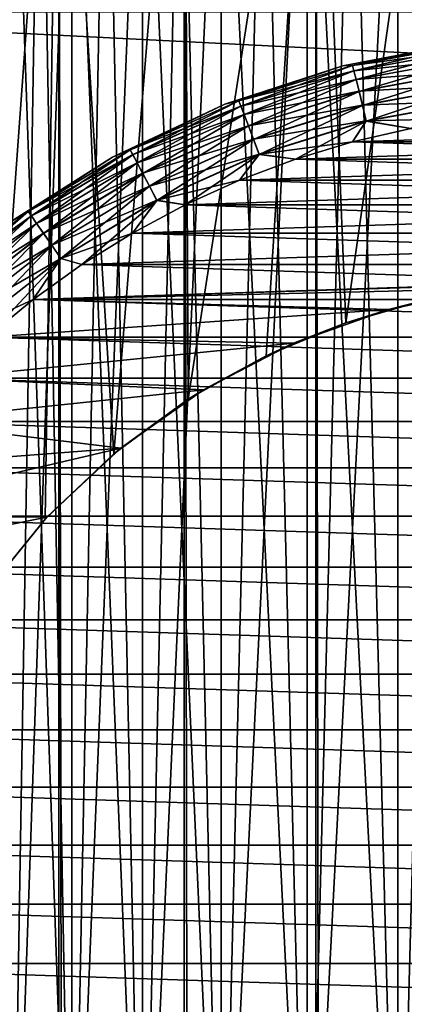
# Model space of a CAD drawing. Extents: x -265 to 265, y 0 to 1027.
# Tile 264 of 396: x -257.48 to -252.43, y 1000.25 to 1013.2. Entities that reach past the tile are written whole.
import ezdxf

# ---------------------------------------------------------------- set-up
doc = ezdxf.new("R2010")
doc.units = 0
doc.header["$LTSCALE"] = 65.185185
for name, color, linetype in [('211', 7, 'CONTINUOUS'), ('212', 7, 'CONTINUOUS'), ('217', 7, 'CONTINUOUS'), ('221', 7, 'CONTINUOUS'), ('222', 7, 'CONTINUOUS'), ('223', 7, 'CONTINUOUS'), ('227', 7, 'CONTINUOUS'), ('231', 7, 'CONTINUOUS'), ('242', 7, 'CONTINUOUS'), ('4', 7, 'CONTINUOUS'), ('8', 7, 'CONTINUOUS')]:
    doc.layers.add(name, color=color, linetype=linetype)

msp = doc.modelspace()

# ---------------------------------------------------------------- linework, layer by layer
at = {"layer": '211', "color": 7, "linetype": 'CONTINUOUS'}
for points in [[(-258.521, 1, 12.345), (-256.971, 1, 13.282), (-258.521, 1019, 12.345), (-258.521, 1, 12.345)], [(-258.521, 1019, 12.345), (-256.971, 1, 13.282), (-256.971, 1019, 13.282), (-258.521, 1019, 12.345)], [(-256.971, 1, 13.282), (-255.319, 1, 14.025), (-256.971, 1019, 13.282), (-256.971, 1, 13.282)], [(-256.971, 1019, 13.282), (-255.319, 1, 14.025), (-255.319, 1019, 14.025), (-256.971, 1019, 13.282)], [(-255.319, 1, 14.025), (-253.59, 1, 14.564), (-255.319, 1019, 14.025), (-255.319, 1, 14.025)], [(-255.319, 1019, 14.025), (-253.59, 1, 14.564), (-253.59, 1019, 14.564), (-255.319, 1019, 14.025)], [(-253.59, 1, 14.564), (-251.808, 1, 14.891), (-253.59, 1019, 14.564), (-253.59, 1, 14.564)], [(-253.59, 1019, 14.564), (-251.808, 1, 14.891), (-251.808, 1019, 14.891), (-253.59, 1019, 14.564)]]:
    msp.add_3dface(points, dxfattribs=at)
at = {"layer": '212', "color": 7, "linetype": 'CONTINUOUS'}
for points in [[(-258.521, 1019, -12.345), (-256.971, 1019, -13.282), (-257.938, 1005.661, -12.727), (-258.521, 1019, -12.345)], [(-257.938, 1005.661, -12.727), (-256.971, 1019, -13.282), (-257.148, 1006.631, -13.187), (-257.938, 1005.661, -12.727)], [(-257.148, 1006.631, -13.187), (-256.971, 1019, -13.282), (-256.245, 1007.488, -13.638), (-257.148, 1006.631, -13.187)], [(-256.971, 1019, -13.282), (-255.319, 1019, -14.025), (-256.245, 1007.488, -13.638), (-256.971, 1019, -13.282)], [(-256.245, 1007.488, -13.638), (-255.319, 1019, -14.025), (-255.266, 1008.206, -14.045), (-256.245, 1007.488, -13.638)], [(-255.319, 1019, -14.025), (-253.59, 1019, -14.564), (-255.266, 1008.206, -14.045), (-255.319, 1019, -14.025)], [(-255.266, 1008.206, -14.045), (-253.59, 1019, -14.564), (-254.241, 1008.779, -14.388), (-255.266, 1008.206, -14.045)], [(-254.241, 1008.779, -14.388), (-253.59, 1019, -14.564), (-253.193, 1009.212, -14.656), (-254.241, 1008.779, -14.388)], [(-253.59, 1019, -14.564), (-251.808, 1019, -14.891), (-253.193, 1009.212, -14.656), (-253.59, 1019, -14.564)], [(-253.193, 1009.212, -14.656), (-251.808, 1019, -14.891), (-252.132, 1009.514, -14.848), (-253.193, 1009.212, -14.656)]]:
    msp.add_3dface(points, dxfattribs=at)
at = {"layer": '217', "color": 7, "linetype": 'CONTINUOUS'}
for points in [[(-252.631, 1009.388, -25), (-252.132, 1009.514, -14.848), (-251.328, 1009.659, -25), (-252.631, 1009.388, -25)], [(-253.193, 1009.212, -14.656), (-252.132, 1009.514, -14.848), (-252.631, 1009.388, -25), (-253.193, 1009.212, -14.656)], [(-253.884, 1008.943, -25), (-253.193, 1009.212, -14.656), (-252.631, 1009.388, -25), (-253.884, 1008.943, -25)], [(-254.241, 1008.779, -14.388), (-253.193, 1009.212, -14.656), (-253.884, 1008.943, -25), (-254.241, 1008.779, -14.388)], [(-255.066, 1008.331, -25), (-254.241, 1008.779, -14.388), (-253.884, 1008.943, -25), (-255.066, 1008.331, -25)], [(-255.266, 1008.206, -14.045), (-254.241, 1008.779, -14.388), (-255.066, 1008.331, -25), (-255.266, 1008.206, -14.045)], [(-256.153, 1007.563, -25), (-255.266, 1008.206, -14.045), (-255.066, 1008.331, -25), (-256.153, 1007.563, -25)], [(-256.245, 1007.488, -13.638), (-255.266, 1008.206, -14.045), (-256.153, 1007.563, -25), (-256.245, 1007.488, -13.638)], [(-257.126, 1006.655, -25), (-256.245, 1007.488, -13.638), (-256.153, 1007.563, -25), (-257.126, 1006.655, -25)], [(-257.148, 1006.631, -13.187), (-256.245, 1007.488, -13.638), (-257.126, 1006.655, -25), (-257.148, 1006.631, -13.187)], [(-257.965, 1005.623, -25), (-257.148, 1006.631, -13.187), (-257.126, 1006.655, -25), (-257.965, 1005.623, -25)], [(-257.938, 1005.661, -12.727), (-257.148, 1006.631, -13.187), (-257.965, 1005.623, -25), (-257.938, 1005.661, -12.727)]]:
    msp.add_3dface(points, dxfattribs=at)
at = {"layer": '221', "color": 7, "linetype": 'CONTINUOUS'}
for points in [[(-252.341, 1011.769, -25), (-253.106, 1011.591, -25), (-247.659, 1011.769, -25), (-252.341, 1011.769, -25)], [(-247.659, 1011.769, -25), (-253.106, 1011.591, -25), (-246.894, 1011.591, -25), (-247.659, 1011.769, -25)], [(-253.106, 1011.591, -25), (-253.857, 1011.363, -25), (-246.894, 1011.591, -25), (-253.106, 1011.591, -25)], [(-246.894, 1011.591, -25), (-253.857, 1011.363, -25), (-246.143, 1011.363, -25), (-246.894, 1011.591, -25)], [(-253.857, 1011.363, -25), (-254.592, 1011.087, -25), (-246.143, 1011.363, -25), (-253.857, 1011.363, -25)], [(-246.143, 1011.363, -25), (-254.592, 1011.087, -25), (-245.408, 1011.087, -25), (-246.143, 1011.363, -25)], [(-254.592, 1011.087, -25), (-255.307, 1010.762, -25), (-245.408, 1011.087, -25), (-254.592, 1011.087, -25)], [(-245.408, 1011.087, -25), (-255.307, 1010.762, -25), (-244.693, 1010.762, -25), (-245.408, 1011.087, -25)], [(-255.307, 1010.762, -25), (-256, 1010.392, -25), (-244.693, 1010.762, -25), (-255.307, 1010.762, -25)], [(-244.693, 1010.762, -25), (-256, 1010.392, -25), (-244, 1010.392, -25), (-244.693, 1010.762, -25)], [(-256, 1010.392, -25), (-256.667, 1009.978, -25), (-244, 1010.392, -25), (-256, 1010.392, -25)], [(-244, 1010.392, -25), (-256.667, 1009.978, -25), (-243.333, 1009.978, -25), (-244, 1010.392, -25)], [(-257.305, 1009.52, -25), (-250, 1009.75, -25), (-243.333, 1009.978, -25), (-257.305, 1009.52, -25)], [(-256.667, 1009.978, -25), (-257.305, 1009.52, -25), (-243.333, 1009.978, -25), (-256.667, 1009.978, -25)], [(-251.328, 1009.659, -25), (-250, 1009.75, -25), (-257.305, 1009.52, -25), (-251.328, 1009.659, -25)], [(-252.631, 1009.388, -25), (-251.328, 1009.659, -25), (-257.305, 1009.52, -25), (-252.631, 1009.388, -25)], [(-257.912, 1009.022, -25), (-252.631, 1009.388, -25), (-257.305, 1009.52, -25), (-257.912, 1009.022, -25)], [(-253.884, 1008.943, -25), (-252.631, 1009.388, -25), (-257.912, 1009.022, -25), (-253.884, 1008.943, -25)], [(-258.485, 1008.485, -25), (-253.884, 1008.943, -25), (-257.912, 1009.022, -25), (-258.485, 1008.485, -25)], [(-255.066, 1008.331, -25), (-253.884, 1008.943, -25), (-258.485, 1008.485, -25), (-255.066, 1008.331, -25)], [(-259.022, 1007.912, -25), (-255.066, 1008.331, -25), (-258.485, 1008.485, -25), (-259.022, 1007.912, -25)], [(-256.153, 1007.563, -25), (-255.066, 1008.331, -25), (-259.022, 1007.912, -25), (-256.153, 1007.563, -25)], [(-259.52, 1007.305, -25), (-256.153, 1007.563, -25), (-259.022, 1007.912, -25), (-259.52, 1007.305, -25)], [(-257.126, 1006.655, -25), (-256.153, 1007.563, -25), (-259.978, 1006.667, -25), (-257.126, 1006.655, -25)], [(-259.978, 1006.667, -25), (-256.153, 1007.563, -25), (-259.52, 1007.305, -25), (-259.978, 1006.667, -25)], [(-260.392, 1006, -25), (-257.126, 1006.655, -25), (-259.978, 1006.667, -25), (-260.392, 1006, -25)], [(-257.965, 1005.623, -25), (-257.126, 1006.655, -25), (-260.392, 1006, -25), (-257.965, 1005.623, -25)]]:
    msp.add_3dface(points, dxfattribs=at)
at = {"layer": '222', "color": 7, "linetype": 'CONTINUOUS'}
for points in [[(-253.106, 1011.591, -75), (-252.341, 1011.769, -75), (-246.894, 1011.591, -75), (-253.106, 1011.591, -75)], [(-253.857, 1011.363, -75), (-253.106, 1011.591, -75), (-246.143, 1011.363, -75), (-253.857, 1011.363, -75)], [(-246.143, 1011.363, -75), (-253.106, 1011.591, -75), (-246.894, 1011.591, -75), (-246.143, 1011.363, -75)], [(-254.592, 1011.087, -75), (-253.857, 1011.363, -75), (-245.408, 1011.087, -75), (-254.592, 1011.087, -75)], [(-245.408, 1011.087, -75), (-253.857, 1011.363, -75), (-246.143, 1011.363, -75), (-245.408, 1011.087, -75)], [(-255.307, 1010.762, -75), (-254.592, 1011.087, -75), (-244.693, 1010.762, -75), (-255.307, 1010.762, -75)], [(-244.693, 1010.762, -75), (-254.592, 1011.087, -75), (-245.408, 1011.087, -75), (-244.693, 1010.762, -75)], [(-256, 1010.392, -75), (-255.307, 1010.762, -75), (-244, 1010.392, -75), (-256, 1010.392, -75)], [(-244, 1010.392, -75), (-255.307, 1010.762, -75), (-244.693, 1010.762, -75), (-244, 1010.392, -75)], [(-256.667, 1009.978, -75), (-256, 1010.392, -75), (-243.333, 1009.978, -75), (-256.667, 1009.978, -75)], [(-243.333, 1009.978, -75), (-256, 1010.392, -75), (-244, 1010.392, -75), (-243.333, 1009.978, -75)], [(-257.305, 1009.52, -75), (-256.667, 1009.978, -75), (-242.695, 1009.52, -75), (-257.305, 1009.52, -75)], [(-242.695, 1009.52, -75), (-256.667, 1009.978, -75), (-243.333, 1009.978, -75), (-242.695, 1009.52, -75)], [(-257.912, 1009.022, -75), (-257.305, 1009.52, -75), (-242.088, 1009.022, -75), (-257.912, 1009.022, -75)], [(-242.088, 1009.022, -75), (-257.305, 1009.52, -75), (-242.695, 1009.52, -75), (-242.088, 1009.022, -75)], [(-258.485, 1008.485, -75), (-257.912, 1009.022, -75), (-241.515, 1008.485, -75), (-258.485, 1008.485, -75)], [(-241.515, 1008.485, -75), (-257.912, 1009.022, -75), (-242.088, 1009.022, -75), (-241.515, 1008.485, -75)], [(-259.022, 1007.912, -75), (-258.485, 1008.485, -75), (-240.978, 1007.912, -75), (-259.022, 1007.912, -75)], [(-240.978, 1007.912, -75), (-258.485, 1008.485, -75), (-241.515, 1008.485, -75), (-240.978, 1007.912, -75)], [(-259.52, 1007.305, -75), (-259.022, 1007.912, -75), (-240.48, 1007.305, -75), (-259.52, 1007.305, -75)], [(-240.48, 1007.305, -75), (-259.022, 1007.912, -75), (-240.978, 1007.912, -75), (-240.48, 1007.305, -75)], [(-259.978, 1006.667, -75), (-259.52, 1007.305, -75), (-240.022, 1006.667, -75), (-259.978, 1006.667, -75)], [(-240.022, 1006.667, -75), (-259.52, 1007.305, -75), (-240.48, 1007.305, -75), (-240.022, 1006.667, -75)], [(-260.392, 1006, -75), (-259.978, 1006.667, -75), (-239.608, 1006, -75), (-260.392, 1006, -75)], [(-239.608, 1006, -75), (-259.978, 1006.667, -75), (-240.022, 1006.667, -75), (-239.608, 1006, -75)], [(-260.762, 1005.307, -75), (-260.392, 1006, -75), (-239.238, 1005.307, -75), (-260.762, 1005.307, -75)], [(-239.238, 1005.307, -75), (-260.392, 1006, -75), (-239.608, 1006, -75), (-239.238, 1005.307, -75)], [(-261.087, 1004.592, -75), (-260.762, 1005.307, -75), (-238.913, 1004.592, -75), (-261.087, 1004.592, -75)], [(-238.913, 1004.592, -75), (-260.762, 1005.307, -75), (-239.238, 1005.307, -75), (-238.913, 1004.592, -75)], [(-261.363, 1003.857, -75), (-261.087, 1004.592, -75), (-238.637, 1003.857, -75), (-261.363, 1003.857, -75)], [(-238.637, 1003.857, -75), (-261.087, 1004.592, -75), (-238.913, 1004.592, -75), (-238.637, 1003.857, -75)], [(-261.591, 1003.106, -75), (-261.363, 1003.857, -75), (-238.409, 1003.106, -75), (-261.591, 1003.106, -75)], [(-238.409, 1003.106, -75), (-261.363, 1003.857, -75), (-238.637, 1003.857, -75), (-238.409, 1003.106, -75)], [(-261.769, 1002.341, -75), (-261.591, 1003.106, -75), (-238.231, 1002.341, -75), (-261.769, 1002.341, -75)], [(-238.231, 1002.341, -75), (-261.591, 1003.106, -75), (-238.409, 1003.106, -75), (-238.231, 1002.341, -75)], [(-261.897, 1001.566, -75), (-261.769, 1002.341, -75), (-238.103, 1001.566, -75), (-261.897, 1001.566, -75)], [(-238.103, 1001.566, -75), (-261.769, 1002.341, -75), (-238.231, 1002.341, -75), (-238.103, 1001.566, -75)], [(-261.974, 1000.785, -75), (-261.897, 1001.566, -75), (-238.026, 1000.785, -75), (-261.974, 1000.785, -75)], [(-238.026, 1000.785, -75), (-261.897, 1001.566, -75), (-238.103, 1001.566, -75), (-238.026, 1000.785, -75)], [(-262, 1000, -75), (-261.974, 1000.785, -75), (-238, 1000, -75), (-262, 1000, -75)], [(-238, 1000, -75), (-261.974, 1000.785, -75), (-238.026, 1000.785, -75), (-238, 1000, -75)]]:
    msp.add_3dface(points, dxfattribs=at)
at = {"layer": '223', "color": 7, "linetype": 'CONTINUOUS'}
for points in [[(-251.629, 1012.897, -74), (-253.233, 1012.592, -74), (-251.629, 1012.897, -26), (-251.629, 1012.897, -74)], [(-251.629, 1012.897, -26), (-253.233, 1012.592, -74), (-253.233, 1012.592, -26), (-251.629, 1012.897, -26)], [(-253.233, 1012.592, -74), (-254.786, 1012.087, -74), (-253.233, 1012.592, -26), (-253.233, 1012.592, -74)], [(-253.233, 1012.592, -26), (-254.786, 1012.087, -74), (-254.786, 1012.087, -26), (-253.233, 1012.592, -26)], [(-254.786, 1012.087, -74), (-256.263, 1011.392, -74), (-254.786, 1012.087, -26), (-254.786, 1012.087, -74)], [(-254.786, 1012.087, -26), (-256.263, 1011.392, -74), (-256.263, 1011.392, -26), (-254.786, 1012.087, -26)], [(-256.263, 1011.392, -74), (-257.641, 1010.517, -74), (-256.263, 1011.392, -26), (-256.263, 1011.392, -74)], [(-256.263, 1011.392, -26), (-257.641, 1010.517, -74), (-257.641, 1010.517, -26), (-256.263, 1011.392, -26)]]:
    msp.add_3dface(points, dxfattribs=at)
at = {"layer": '227', "color": 7, "linetype": 'CONTINUOUS'}
for points in [[(-253.233, 1012.592, -74), (-251.629, 1012.897, -74), (-253.105, 1012.598, -74.223), (-253.233, 1012.592, -74)], [(-251.629, 1012.897, -74), (-251.564, 1012.88, -74.223), (-253.105, 1012.598, -74.223), (-251.629, 1012.897, -74)], [(-251.564, 1012.88, -74.223), (-253.087, 1012.526, -74.434), (-253.105, 1012.598, -74.223), (-251.564, 1012.88, -74.223)], [(-251.555, 1012.807, -74.434), (-253.087, 1012.526, -74.434), (-251.564, 1012.88, -74.223), (-251.555, 1012.807, -74.434)], [(-251.555, 1012.807, -74.434), (-253.059, 1012.41, -74.624), (-253.087, 1012.526, -74.434), (-251.555, 1012.807, -74.434)], [(-251.541, 1012.688, -74.624), (-253.059, 1012.41, -74.624), (-251.555, 1012.807, -74.434), (-251.541, 1012.688, -74.624)], [(-251.541, 1012.688, -74.624), (-253.021, 1012.256, -74.782), (-253.059, 1012.41, -74.624), (-251.541, 1012.688, -74.624)], [(-251.522, 1012.531, -74.782), (-253.021, 1012.256, -74.782), (-251.541, 1012.688, -74.624), (-251.522, 1012.531, -74.782)], [(-254.786, 1012.087, -74), (-253.233, 1012.592, -74), (-254.601, 1012.132, -74.223), (-254.786, 1012.087, -74)], [(-253.233, 1012.592, -74), (-253.105, 1012.598, -74.223), (-254.601, 1012.132, -74.223), (-253.233, 1012.592, -74)], [(-253.105, 1012.598, -74.223), (-254.575, 1012.063, -74.434), (-254.601, 1012.132, -74.223), (-253.105, 1012.598, -74.223)], [(-253.087, 1012.526, -74.434), (-254.575, 1012.063, -74.434), (-253.105, 1012.598, -74.223), (-253.087, 1012.526, -74.434)], [(-253.087, 1012.526, -74.434), (-254.532, 1011.951, -74.624), (-254.575, 1012.063, -74.434), (-253.087, 1012.526, -74.434)], [(-253.059, 1012.41, -74.624), (-254.532, 1011.951, -74.624), (-253.087, 1012.526, -74.434), (-253.059, 1012.41, -74.624)], [(-251.522, 1012.531, -74.782), (-252.975, 1012.072, -74.901), (-253.021, 1012.256, -74.782), (-251.522, 1012.531, -74.782)], [(-251.499, 1012.342, -74.901), (-252.975, 1012.072, -74.901), (-251.522, 1012.531, -74.782), (-251.499, 1012.342, -74.901)], [(-253.059, 1012.41, -74.624), (-254.476, 1011.803, -74.782), (-254.532, 1011.951, -74.624), (-253.059, 1012.41, -74.624)], [(-253.021, 1012.256, -74.782), (-254.476, 1011.803, -74.782), (-253.059, 1012.41, -74.624), (-253.021, 1012.256, -74.782)], [(-251.499, 1012.342, -74.901), (-252.925, 1011.866, -74.975), (-252.975, 1012.072, -74.901), (-251.499, 1012.342, -74.901)], [(-251.473, 1012.132, -74.975), (-252.925, 1011.866, -74.975), (-251.499, 1012.342, -74.901), (-251.473, 1012.132, -74.975)], [(-253.021, 1012.256, -74.782), (-254.409, 1011.625, -74.901), (-254.476, 1011.803, -74.782), (-253.021, 1012.256, -74.782)], [(-252.975, 1012.072, -74.901), (-254.409, 1011.625, -74.901), (-253.021, 1012.256, -74.782), (-252.975, 1012.072, -74.901)], [(-256.263, 1011.392, -74), (-254.786, 1012.087, -74), (-256.03, 1011.489, -74.223), (-256.263, 1011.392, -74)], [(-254.786, 1012.087, -74), (-254.601, 1012.132, -74.223), (-256.03, 1011.489, -74.223), (-254.786, 1012.087, -74)], [(-254.601, 1012.132, -74.223), (-255.995, 1011.423, -74.434), (-256.03, 1011.489, -74.223), (-254.601, 1012.132, -74.223)], [(-254.575, 1012.063, -74.434), (-255.995, 1011.423, -74.434), (-254.601, 1012.132, -74.223), (-254.575, 1012.063, -74.434)], [(-251.473, 1012.132, -74.975), (-252.341, 1011.769, -75), (-252.925, 1011.866, -74.975), (-251.473, 1012.132, -74.975)], [(-254.575, 1012.063, -74.434), (-255.94, 1011.318, -74.624), (-255.995, 1011.423, -74.434), (-254.575, 1012.063, -74.434)], [(-254.532, 1011.951, -74.624), (-255.94, 1011.318, -74.624), (-254.575, 1012.063, -74.434), (-254.532, 1011.951, -74.624)], [(-252.975, 1012.072, -74.901), (-254.334, 1011.427, -74.975), (-254.409, 1011.625, -74.901), (-252.975, 1012.072, -74.901)], [(-252.925, 1011.866, -74.975), (-254.334, 1011.427, -74.975), (-252.975, 1012.072, -74.901), (-252.925, 1011.866, -74.975)], [(-254.532, 1011.951, -74.624), (-255.866, 1011.177, -74.782), (-255.94, 1011.318, -74.624), (-254.532, 1011.951, -74.624)], [(-254.476, 1011.803, -74.782), (-255.866, 1011.177, -74.782), (-254.532, 1011.951, -74.624), (-254.476, 1011.803, -74.782)], [(-252.925, 1011.866, -74.975), (-253.857, 1011.363, -75), (-254.334, 1011.427, -74.975), (-252.925, 1011.866, -74.975)], [(-253.106, 1011.591, -75), (-253.857, 1011.363, -75), (-252.925, 1011.866, -74.975), (-253.106, 1011.591, -75)], [(-252.341, 1011.769, -75), (-253.106, 1011.591, -75), (-252.925, 1011.866, -74.975), (-252.341, 1011.769, -75)], [(-254.476, 1011.803, -74.782), (-255.778, 1011.009, -74.901), (-255.866, 1011.177, -74.782), (-254.476, 1011.803, -74.782)], [(-254.409, 1011.625, -74.901), (-255.778, 1011.009, -74.901), (-254.476, 1011.803, -74.782), (-254.409, 1011.625, -74.901)], [(-254.409, 1011.625, -74.901), (-255.68, 1010.822, -74.975), (-255.778, 1011.009, -74.901), (-254.409, 1011.625, -74.901)], [(-254.334, 1011.427, -74.975), (-255.68, 1010.822, -74.975), (-254.409, 1011.625, -74.901), (-254.334, 1011.427, -74.975)], [(-256.263, 1011.392, -74), (-256.03, 1011.489, -74.223), (-257.371, 1010.678, -74.223), (-256.263, 1011.392, -74)], [(-256.03, 1011.489, -74.223), (-257.329, 1010.617, -74.434), (-257.371, 1010.678, -74.223), (-256.03, 1011.489, -74.223)], [(-255.995, 1011.423, -74.434), (-257.329, 1010.617, -74.434), (-256.03, 1011.489, -74.223), (-255.995, 1011.423, -74.434)], [(-257.641, 1010.517, -74), (-256.263, 1011.392, -74), (-257.371, 1010.678, -74.223), (-257.641, 1010.517, -74)], [(-255.995, 1011.423, -74.434), (-257.261, 1010.519, -74.624), (-257.329, 1010.617, -74.434), (-255.995, 1011.423, -74.434)], [(-255.94, 1011.318, -74.624), (-257.261, 1010.519, -74.624), (-255.995, 1011.423, -74.434), (-255.94, 1011.318, -74.624)], [(-255.94, 1011.318, -74.624), (-257.171, 1010.388, -74.782), (-257.261, 1010.519, -74.624), (-255.94, 1011.318, -74.624)], [(-255.866, 1011.177, -74.782), (-257.171, 1010.388, -74.782), (-255.94, 1011.318, -74.624), (-255.866, 1011.177, -74.782)], [(-254.334, 1011.427, -74.975), (-255.307, 1010.762, -75), (-255.68, 1010.822, -74.975), (-254.334, 1011.427, -74.975)], [(-254.592, 1011.087, -75), (-255.307, 1010.762, -75), (-254.334, 1011.427, -74.975), (-254.592, 1011.087, -75)], [(-253.857, 1011.363, -75), (-254.592, 1011.087, -75), (-254.334, 1011.427, -74.975), (-253.857, 1011.363, -75)], [(-255.866, 1011.177, -74.782), (-257.063, 1010.232, -74.901), (-257.171, 1010.388, -74.782), (-255.866, 1011.177, -74.782)], [(-255.778, 1011.009, -74.901), (-257.063, 1010.232, -74.901), (-255.866, 1011.177, -74.782), (-255.778, 1011.009, -74.901)], [(-255.778, 1011.009, -74.901), (-256.943, 1010.058, -74.975), (-257.063, 1010.232, -74.901), (-255.778, 1011.009, -74.901)], [(-255.68, 1010.822, -74.975), (-256.943, 1010.058, -74.975), (-255.778, 1011.009, -74.901), (-255.68, 1010.822, -74.975)], [(-255.68, 1010.822, -74.975), (-256.667, 1009.978, -75), (-256.943, 1010.058, -74.975), (-255.68, 1010.822, -74.975)], [(-256, 1010.392, -75), (-256.667, 1009.978, -75), (-255.68, 1010.822, -74.975), (-256, 1010.392, -75)], [(-255.307, 1010.762, -75), (-256, 1010.392, -75), (-255.68, 1010.822, -74.975), (-255.307, 1010.762, -75)], [(-257.641, 1010.517, -74), (-257.371, 1010.678, -74.223), (-258.604, 1009.712, -74.223), (-257.641, 1010.517, -74)], [(-257.371, 1010.678, -74.223), (-258.555, 1009.656, -74.434), (-258.604, 1009.712, -74.223), (-257.371, 1010.678, -74.223)], [(-257.329, 1010.617, -74.434), (-258.555, 1009.656, -74.434), (-257.371, 1010.678, -74.223), (-257.329, 1010.617, -74.434)], [(-257.329, 1010.617, -74.434), (-258.476, 1009.567, -74.624), (-258.555, 1009.656, -74.434), (-257.329, 1010.617, -74.434)], [(-257.261, 1010.519, -74.624), (-258.476, 1009.567, -74.624), (-257.329, 1010.617, -74.434), (-257.261, 1010.519, -74.624)], [(-257.261, 1010.519, -74.624), (-258.371, 1009.448, -74.782), (-258.476, 1009.567, -74.624), (-257.261, 1010.519, -74.624)], [(-257.171, 1010.388, -74.782), (-258.371, 1009.448, -74.782), (-257.261, 1010.519, -74.624), (-257.171, 1010.388, -74.782)], [(-257.171, 1010.388, -74.782), (-258.245, 1009.306, -74.901), (-258.371, 1009.448, -74.782), (-257.171, 1010.388, -74.782)], [(-257.063, 1010.232, -74.901), (-258.245, 1009.306, -74.901), (-257.171, 1010.388, -74.782), (-257.063, 1010.232, -74.901)], [(-257.063, 1010.232, -74.901), (-258.104, 1009.148, -74.975), (-258.245, 1009.306, -74.901), (-257.063, 1010.232, -74.901)], [(-256.943, 1010.058, -74.975), (-258.104, 1009.148, -74.975), (-257.063, 1010.232, -74.901), (-256.943, 1010.058, -74.975)], [(-256.943, 1010.058, -74.975), (-257.912, 1009.022, -75), (-258.104, 1009.148, -74.975), (-256.943, 1010.058, -74.975)], [(-257.305, 1009.52, -75), (-257.912, 1009.022, -75), (-256.943, 1010.058, -74.975), (-257.305, 1009.52, -75)], [(-256.667, 1009.978, -75), (-257.305, 1009.52, -75), (-256.943, 1010.058, -74.975), (-256.667, 1009.978, -75)]]:
    msp.add_3dface(points, dxfattribs=at)
at = {"layer": '231', "color": 7, "linetype": 'CONTINUOUS'}
for points in [[(-251.629, 1012.897, -26), (-253.233, 1012.592, -26), (-253.105, 1012.598, -25.779), (-251.629, 1012.897, -26)], [(-251.629, 1012.897, -26), (-253.105, 1012.598, -25.779), (-251.564, 1012.881, -25.779), (-251.629, 1012.897, -26)], [(-253.105, 1012.598, -25.779), (-251.555, 1012.807, -25.567), (-251.564, 1012.881, -25.779), (-253.105, 1012.598, -25.779)], [(-253.087, 1012.526, -25.567), (-251.555, 1012.807, -25.567), (-253.105, 1012.598, -25.779), (-253.087, 1012.526, -25.567)], [(-253.087, 1012.526, -25.567), (-251.541, 1012.689, -25.377), (-251.555, 1012.807, -25.567), (-253.087, 1012.526, -25.567)], [(-253.059, 1012.411, -25.377), (-251.541, 1012.689, -25.377), (-253.087, 1012.526, -25.567), (-253.059, 1012.411, -25.377)], [(-253.059, 1012.411, -25.377), (-251.522, 1012.532, -25.218), (-251.541, 1012.689, -25.377), (-253.059, 1012.411, -25.377)], [(-253.233, 1012.592, -26), (-254.786, 1012.087, -26), (-254.601, 1012.132, -25.779), (-253.233, 1012.592, -26)], [(-253.233, 1012.592, -26), (-254.601, 1012.132, -25.779), (-253.105, 1012.598, -25.779), (-253.233, 1012.592, -26)], [(-254.601, 1012.132, -25.779), (-253.087, 1012.526, -25.567), (-253.105, 1012.598, -25.779), (-254.601, 1012.132, -25.779)], [(-254.575, 1012.063, -25.567), (-253.087, 1012.526, -25.567), (-254.601, 1012.132, -25.779), (-254.575, 1012.063, -25.567)], [(-254.575, 1012.063, -25.567), (-253.059, 1012.411, -25.377), (-253.087, 1012.526, -25.567), (-254.575, 1012.063, -25.567)], [(-253.021, 1012.257, -25.218), (-251.522, 1012.532, -25.218), (-253.059, 1012.411, -25.377), (-253.021, 1012.257, -25.218)], [(-253.021, 1012.257, -25.218), (-251.499, 1012.343, -25.099), (-251.522, 1012.532, -25.218), (-253.021, 1012.257, -25.218)], [(-254.533, 1011.952, -25.377), (-253.059, 1012.411, -25.377), (-254.575, 1012.063, -25.567), (-254.533, 1011.952, -25.377)], [(-254.533, 1011.952, -25.377), (-253.021, 1012.257, -25.218), (-253.059, 1012.411, -25.377), (-254.533, 1011.952, -25.377)], [(-252.976, 1012.073, -25.099), (-251.499, 1012.343, -25.099), (-253.021, 1012.257, -25.218), (-252.976, 1012.073, -25.099)], [(-252.976, 1012.073, -25.099), (-251.473, 1012.133, -25.025), (-251.499, 1012.343, -25.099), (-252.976, 1012.073, -25.099)], [(-254.476, 1011.803, -25.218), (-253.021, 1012.257, -25.218), (-254.533, 1011.952, -25.377), (-254.476, 1011.803, -25.218)], [(-254.476, 1011.803, -25.218), (-252.976, 1012.073, -25.099), (-253.021, 1012.257, -25.218), (-254.476, 1011.803, -25.218)], [(-254.786, 1012.087, -26), (-256.263, 1011.392, -26), (-256.03, 1011.489, -25.779), (-254.786, 1012.087, -26)], [(-254.786, 1012.087, -26), (-256.03, 1011.489, -25.779), (-254.601, 1012.132, -25.779), (-254.786, 1012.087, -26)], [(-256.03, 1011.489, -25.779), (-254.575, 1012.063, -25.567), (-254.601, 1012.132, -25.779), (-256.03, 1011.489, -25.779)], [(-252.925, 1011.867, -25.025), (-251.473, 1012.133, -25.025), (-252.976, 1012.073, -25.099), (-252.925, 1011.867, -25.025)], [(-252.925, 1011.867, -25.025), (-251.566, 1011.897, -25), (-251.473, 1012.133, -25.025), (-252.925, 1011.867, -25.025)], [(-255.996, 1011.424, -25.567), (-254.575, 1012.063, -25.567), (-256.03, 1011.489, -25.779), (-255.996, 1011.424, -25.567)], [(-255.996, 1011.424, -25.567), (-254.533, 1011.952, -25.377), (-254.575, 1012.063, -25.567), (-255.996, 1011.424, -25.567)], [(-254.409, 1011.626, -25.099), (-252.976, 1012.073, -25.099), (-254.476, 1011.803, -25.218), (-254.409, 1011.626, -25.099)], [(-254.409, 1011.626, -25.099), (-252.925, 1011.867, -25.025), (-252.976, 1012.073, -25.099), (-254.409, 1011.626, -25.099)], [(-255.94, 1011.318, -25.377), (-254.533, 1011.952, -25.377), (-255.996, 1011.424, -25.567), (-255.94, 1011.318, -25.377)], [(-255.94, 1011.318, -25.377), (-254.476, 1011.803, -25.218), (-254.533, 1011.952, -25.377), (-255.94, 1011.318, -25.377)], [(-254.334, 1011.428, -25.025), (-252.925, 1011.867, -25.025), (-254.409, 1011.626, -25.099), (-254.334, 1011.428, -25.025)], [(-254.334, 1011.428, -25.025), (-253.106, 1011.591, -25), (-252.925, 1011.867, -25.025), (-254.334, 1011.428, -25.025)], [(-253.106, 1011.591, -25), (-252.341, 1011.769, -25), (-252.925, 1011.867, -25.025), (-253.106, 1011.591, -25)], [(-252.341, 1011.769, -25), (-251.566, 1011.897, -25), (-252.925, 1011.867, -25.025), (-252.341, 1011.769, -25)], [(-255.867, 1011.178, -25.218), (-254.476, 1011.803, -25.218), (-255.94, 1011.318, -25.377), (-255.867, 1011.178, -25.218)], [(-255.867, 1011.178, -25.218), (-254.409, 1011.626, -25.099), (-254.476, 1011.803, -25.218), (-255.867, 1011.178, -25.218)], [(-255.778, 1011.01, -25.099), (-254.409, 1011.626, -25.099), (-255.867, 1011.178, -25.218), (-255.778, 1011.01, -25.099)], [(-255.778, 1011.01, -25.099), (-254.334, 1011.428, -25.025), (-254.409, 1011.626, -25.099), (-255.778, 1011.01, -25.099)], [(-253.857, 1011.363, -25), (-253.106, 1011.591, -25), (-254.334, 1011.428, -25.025), (-253.857, 1011.363, -25)], [(-256.263, 1011.392, -26), (-257.371, 1010.678, -25.779), (-256.03, 1011.489, -25.779), (-256.263, 1011.392, -26)], [(-257.371, 1010.678, -25.779), (-255.996, 1011.424, -25.567), (-256.03, 1011.489, -25.779), (-257.371, 1010.678, -25.779)], [(-256.263, 1011.392, -26), (-257.641, 1010.517, -26), (-257.371, 1010.678, -25.779), (-256.263, 1011.392, -26)], [(-257.329, 1010.618, -25.567), (-255.996, 1011.424, -25.567), (-257.371, 1010.678, -25.779), (-257.329, 1010.618, -25.567)], [(-257.329, 1010.618, -25.567), (-255.94, 1011.318, -25.377), (-255.996, 1011.424, -25.567), (-257.329, 1010.618, -25.567)], [(-257.261, 1010.52, -25.377), (-255.94, 1011.318, -25.377), (-257.329, 1010.618, -25.567), (-257.261, 1010.52, -25.377)], [(-257.261, 1010.52, -25.377), (-255.867, 1011.178, -25.218), (-255.94, 1011.318, -25.377), (-257.261, 1010.52, -25.377)], [(-255.68, 1010.823, -25.025), (-254.334, 1011.428, -25.025), (-255.778, 1011.01, -25.099), (-255.68, 1010.823, -25.025)], [(-255.68, 1010.823, -25.025), (-254.592, 1011.087, -25), (-254.334, 1011.428, -25.025), (-255.68, 1010.823, -25.025)], [(-254.592, 1011.087, -25), (-253.857, 1011.363, -25), (-254.334, 1011.428, -25.025), (-254.592, 1011.087, -25)], [(-257.171, 1010.389, -25.218), (-255.867, 1011.178, -25.218), (-257.261, 1010.52, -25.377), (-257.171, 1010.389, -25.218)], [(-257.171, 1010.389, -25.218), (-255.778, 1011.01, -25.099), (-255.867, 1011.178, -25.218), (-257.171, 1010.389, -25.218)], [(-255.307, 1010.762, -25), (-254.592, 1011.087, -25), (-255.68, 1010.823, -25.025), (-255.307, 1010.762, -25)], [(-257.063, 1010.233, -25.099), (-255.778, 1011.01, -25.099), (-257.171, 1010.389, -25.218), (-257.063, 1010.233, -25.099)], [(-257.063, 1010.233, -25.099), (-255.68, 1010.823, -25.025), (-255.778, 1011.01, -25.099), (-257.063, 1010.233, -25.099)], [(-256.943, 1010.059, -25.025), (-255.68, 1010.823, -25.025), (-257.063, 1010.233, -25.099), (-256.943, 1010.059, -25.025)], [(-256.943, 1010.059, -25.025), (-256, 1010.392, -25), (-255.68, 1010.823, -25.025), (-256.943, 1010.059, -25.025)], [(-256, 1010.392, -25), (-255.307, 1010.762, -25), (-255.68, 1010.823, -25.025), (-256, 1010.392, -25)], [(-257.641, 1010.517, -26), (-258.604, 1009.712, -25.779), (-257.371, 1010.678, -25.779), (-257.641, 1010.517, -26)], [(-258.604, 1009.712, -25.779), (-257.329, 1010.618, -25.567), (-257.371, 1010.678, -25.779), (-258.604, 1009.712, -25.779)], [(-258.555, 1009.657, -25.567), (-257.329, 1010.618, -25.567), (-258.604, 1009.712, -25.779), (-258.555, 1009.657, -25.567)], [(-258.555, 1009.657, -25.567), (-257.261, 1010.52, -25.377), (-257.329, 1010.618, -25.567), (-258.555, 1009.657, -25.567)], [(-258.476, 1009.568, -25.377), (-257.261, 1010.52, -25.377), (-258.555, 1009.657, -25.567), (-258.476, 1009.568, -25.377)], [(-258.476, 1009.568, -25.377), (-257.171, 1010.389, -25.218), (-257.261, 1010.52, -25.377), (-258.476, 1009.568, -25.377)], [(-258.371, 1009.449, -25.218), (-257.171, 1010.389, -25.218), (-258.476, 1009.568, -25.377), (-258.371, 1009.449, -25.218)], [(-258.371, 1009.449, -25.218), (-257.063, 1010.233, -25.099), (-257.171, 1010.389, -25.218), (-258.371, 1009.449, -25.218)], [(-256.667, 1009.978, -25), (-256, 1010.392, -25), (-256.943, 1010.059, -25.025), (-256.667, 1009.978, -25)], [(-258.245, 1009.307, -25.099), (-257.063, 1010.233, -25.099), (-258.371, 1009.449, -25.218), (-258.245, 1009.307, -25.099)], [(-258.245, 1009.307, -25.099), (-256.943, 1010.059, -25.025), (-257.063, 1010.233, -25.099), (-258.245, 1009.307, -25.099)], [(-258.105, 1009.149, -25.025), (-256.943, 1010.059, -25.025), (-258.245, 1009.307, -25.099), (-258.105, 1009.149, -25.025)], [(-258.105, 1009.149, -25.025), (-257.305, 1009.52, -25), (-256.943, 1010.059, -25.025), (-258.105, 1009.149, -25.025)], [(-257.305, 1009.52, -25), (-256.667, 1009.978, -25), (-256.943, 1010.059, -25.025), (-257.305, 1009.52, -25)], [(-257.912, 1009.022, -25), (-257.305, 1009.52, -25), (-258.105, 1009.149, -25.025), (-257.912, 1009.022, -25)]]:
    msp.add_3dface(points, dxfattribs=at)
at = {"layer": '242', "color": 7, "linetype": 'CONTINUOUS'}
for points in [[(-256.797, 995, 6.348), (-257.598, 995, 5.363), (-256.797, 1018, 6.348), (-256.797, 995, 6.348)], [(-256.797, 1018, 6.348), (-257.598, 995, 5.363), (-257.214, 1018, 5.869), (-256.797, 1018, 6.348)], [(-257.214, 1018, 5.869), (-257.598, 995, 5.363), (-257.598, 1018, 5.363), (-257.214, 1018, 5.869)], [(-257.598, 995, -5.363), (-256.797, 995, -6.348), (-257.598, 1018, -5.363), (-257.598, 995, -5.363)], [(-257.598, 1018, -5.363), (-256.797, 995, -6.348), (-257.214, 1018, -5.869), (-257.598, 1018, -5.363)], [(-257.214, 1018, -5.869), (-256.797, 995, -6.348), (-256.797, 1018, -6.348), (-257.214, 1018, -5.869)], [(-255.869, 995, 7.214), (-256.797, 995, 6.348), (-255.869, 1018, 7.214), (-255.869, 995, 7.214)], [(-255.869, 1018, 7.214), (-256.797, 995, 6.348), (-256.348, 1018, 6.797), (-255.869, 1018, 7.214)], [(-256.348, 1018, 6.797), (-256.797, 995, 6.348), (-256.797, 1018, 6.348), (-256.348, 1018, 6.797)], [(-256.797, 995, -6.348), (-255.869, 995, -7.214), (-256.797, 1018, -6.348), (-256.797, 995, -6.348)], [(-256.797, 1018, -6.348), (-255.869, 995, -7.214), (-256.348, 1018, -6.797), (-256.797, 1018, -6.348)], [(-256.348, 1018, -6.797), (-255.869, 995, -7.214), (-255.869, 1018, -7.214), (-256.348, 1018, -6.797)], [(-254.832, 995, 7.946), (-255.869, 995, 7.214), (-254.832, 1018, 7.946), (-254.832, 995, 7.946)], [(-254.832, 1018, 7.946), (-255.869, 995, 7.214), (-255.363, 1018, 7.598), (-254.832, 1018, 7.946)], [(-255.363, 1018, 7.598), (-255.869, 995, 7.214), (-255.869, 1018, 7.214), (-255.363, 1018, 7.598)], [(-255.869, 995, -7.214), (-254.832, 995, -7.946), (-255.869, 1018, -7.214), (-255.869, 995, -7.214)], [(-255.869, 1018, -7.214), (-254.832, 995, -7.946), (-255.363, 1018, -7.598), (-255.869, 1018, -7.214)], [(-255.363, 1018, -7.598), (-254.832, 995, -7.946), (-254.832, 1018, -7.946), (-255.363, 1018, -7.598)], [(-253.705, 995, 8.53), (-254.832, 995, 7.946), (-253.705, 1018, 8.53), (-253.705, 995, 8.53)], [(-253.705, 1018, 8.53), (-254.832, 995, 7.946), (-254.279, 1018, 8.257), (-253.705, 1018, 8.53)], [(-254.279, 1018, 8.257), (-254.832, 995, 7.946), (-254.832, 1018, 7.946), (-254.279, 1018, 8.257)], [(-254.832, 995, -7.946), (-253.705, 995, -8.53), (-254.832, 1018, -7.946), (-254.832, 995, -7.946)], [(-254.832, 1018, -7.946), (-253.705, 995, -8.53), (-254.279, 1018, -8.257), (-254.832, 1018, -7.946)], [(-254.279, 1018, -8.257), (-253.705, 995, -8.53), (-253.705, 1018, -8.53), (-254.279, 1018, -8.257)], [(-252.509, 995, 8.955), (-253.705, 995, 8.53), (-252.509, 1018, 8.955), (-252.509, 995, 8.955)], [(-252.509, 1018, 8.955), (-253.705, 995, 8.53), (-253.114, 1018, 8.763), (-252.509, 1018, 8.955)], [(-253.114, 1018, 8.763), (-253.705, 995, 8.53), (-253.705, 1018, 8.53), (-253.114, 1018, 8.763)], [(-253.705, 995, -8.53), (-252.509, 995, -8.955), (-253.705, 1018, -8.53), (-253.705, 995, -8.53)], [(-253.705, 1018, -8.53), (-252.509, 995, -8.955), (-253.114, 1018, -8.763), (-253.705, 1018, -8.53)], [(-253.114, 1018, -8.763), (-252.509, 995, -8.955), (-252.509, 1018, -8.955), (-253.114, 1018, -8.763)], [(-251.266, 995, 9.213), (-252.509, 995, 8.955), (-251.266, 1018, 9.213), (-251.266, 995, 9.213)], [(-251.266, 1018, 9.213), (-252.509, 995, 8.955), (-251.892, 1018, 9.105), (-251.266, 1018, 9.213)], [(-251.892, 1018, 9.105), (-252.509, 995, 8.955), (-252.509, 1018, 8.955), (-251.892, 1018, 9.105)], [(-252.509, 995, -8.955), (-251.266, 995, -9.213), (-252.509, 1018, -8.955), (-252.509, 995, -8.955)], [(-252.509, 1018, -8.955), (-251.266, 995, -9.213), (-251.892, 1018, -9.105), (-252.509, 1018, -8.955)]]:
    msp.add_3dface(points, dxfattribs=at)
at = {"layer": '4', "color": 7, "linetype": 'CONTINUOUS'}
for points in [[(-263, 1013.3, 15), (263, 1013.3, 15), (-263, 986.7, 15), (-263, 1013.3, 15)], [(-263, 986.7, 15), (263, 1013.3, 15), (263, 986.7, 15), (-263, 986.7, 15)]]:
    msp.add_3dface(points, dxfattribs=at)
at = {"layer": '8', "color": 7, "linetype": 'CONTINUOUS'}
for points in [[(-263, 986.7, 25), (263, 986.7, 25), (-263, 1013.3, 25), (-263, 986.7, 25)], [(-263, 1013.3, 25), (263, 986.7, 25), (263, 1013.3, 25), (-263, 1013.3, 25)]]:
    msp.add_3dface(points, dxfattribs=at)

doc.saveas('drawing.dxf')
